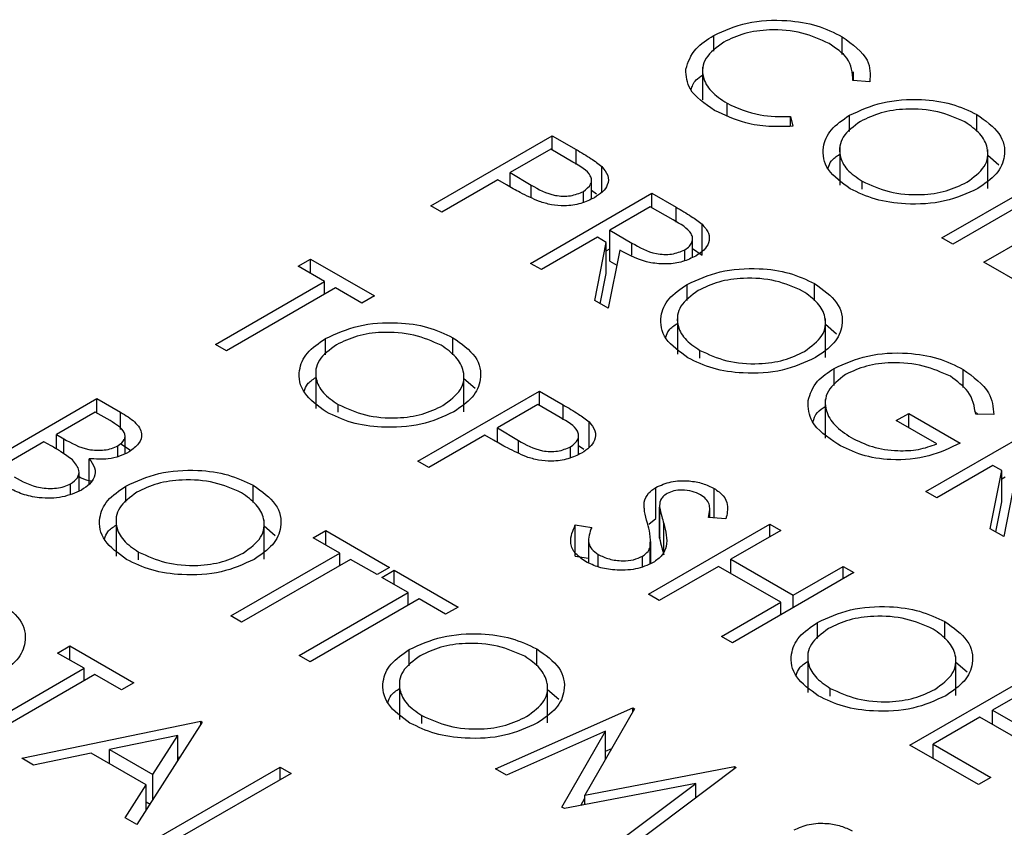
# Model space of a CAD drawing. Header units: inches. Extents: x 1880 to 2363, y -453 to -54.
# Tile 381 of 656: x 2068.505 to 2069.021, y -270.164 to -269.741. Entities that reach past the tile are written whole.
import ezdxf

# ---------------------------------------------------------------- set-up
doc = ezdxf.new("R2010")
doc.units = ezdxf.units.IN
doc.header["$LTSCALE"] = 0.5
doc.header["$MEASUREMENT"] = 0
doc.layers.add('DSS-M-S', color=53, linetype='Continuous')

msp = doc.modelspace()

# ---------------------------------------------------------------- linework, layer by layer
at = {"layer": 'DSS-M-S', "linetype": 'Continuous', "lineweight": 25}
for p, q in [((2068.86896, -269.75755), (2068.86896, -269.74922)), ((2068.93628, -269.75913), (2068.93628, -269.74989)), ((2068.86315, -269.76579), (2068.86315, -269.78303)), ((2068.94215, -269.77294), (2068.94215, -269.76836)), ((2068.95074, -269.7736), (2068.94192, -269.77292)), ((2068.87594, -269.79113), (2068.87594, -269.78476)), ((2069.00688, -269.79962), (2069.00688, -269.79064)), ((2068.90928, -269.79176), (2068.91049, -269.79683)), ((2068.90928, -269.79684), (2068.90928, -269.79176)), ((2068.94011, -269.79955), (2068.94011, -269.79104)), ((2068.72071, -269.83857), (2068.78435, -269.80183)), ((2068.78435, -269.80183), (2068.79683, -269.80903)), ((2068.78435, -269.80936), (2068.78435, -269.80183)), ((2068.78353, -269.80889), (2068.76232, -269.82114)), ((2068.79517, -269.81561), (2068.78353, -269.80889)), ((2068.79683, -269.81691), (2068.79683, -269.80903)), ((2068.93498, -269.80732), (2068.93498, -269.82773)), ((2069.01263, -269.82943), (2069.01263, -269.80902)), ((2069.01263, -269.81197), (2069.01842, -269.81702)), ((2068.76232, -269.82114), (2068.77332, -269.82765)), ((2068.76232, -269.82864), (2068.76232, -269.82114)), ((2068.81037, -269.83143), (2068.81037, -269.81795)), ((2068.98852, -269.85541), (2069.05216, -269.81867)), ((2068.75579, -269.82491), (2068.72642, -269.84186)), ((2068.76034, -269.82754), (2068.75579, -269.82491)), ((2068.80491, -269.83494), (2068.80491, -269.82507)), ((2068.94679, -269.82976), (2068.94679, -269.82566)), ((2069.05788, -269.82196), (2068.99424, -269.8587)), ((2068.77292, -269.86871), (2068.83656, -269.83197)), ((2068.77332, -269.83428), (2068.77332, -269.82765)), ((2068.8007, -269.83672), (2068.8007, -269.83101)), ((2068.80491, -269.83027), (2068.80762, -269.83226)), ((2068.83656, -269.83197), (2068.8493, -269.83933)), ((2068.83656, -269.83951), (2068.83656, -269.83197)), ((2069.01055, -269.86812), (2069.07419, -269.83138)), ((2068.72642, -269.84186), (2068.72071, -269.83857)), ((2068.83575, -269.83904), (2068.81454, -269.85128)), ((2068.84768, -269.84593), (2068.83575, -269.83904)), ((2068.8493, -269.84717), (2068.8493, -269.83933)), ((2068.81454, -269.85128), (2068.8261, -269.85806)), ((2068.81454, -269.86762), (2068.81454, -269.85128)), ((2068.86285, -269.86448), (2068.86285, -269.84815)), ((2068.80801, -269.85505), (2068.77864, -269.87201)), ((2068.80666, -269.88818), (2068.81265, -269.85773)), ((2068.81265, -269.85773), (2068.80801, -269.85505)), ((2068.81265, -269.87406), (2068.81265, -269.85773)), ((2068.8261, -269.86436), (2068.8261, -269.85806)), ((2068.85788, -269.86557), (2068.85788, -269.85582)), ((2068.99424, -269.8587), (2068.98852, -269.85541)), ((2068.81265, -269.86211), (2068.81454, -269.86102)), ((2068.81971, -269.86181), (2068.81372, -269.89226)), ((2068.85383, -269.86726), (2068.85383, -269.86157)), ((2068.85788, -269.8609), (2068.86285, -269.86448)), ((2068.65115, -269.87024), (2068.65768, -269.86647)), ((2068.65768, -269.86647), (2068.69113, -269.88579)), ((2068.65768, -269.87401), (2068.65768, -269.86647)), ((2068.81454, -269.86762), (2068.81815, -269.86973)), ((2069.04074, -269.88555), (2069.01055, -269.86812)), ((2068.66502, -269.87825), (2068.65115, -269.87024)), ((2068.77864, -269.87201), (2068.77292, -269.86871)), ((2068.60791, -269.91122), (2068.66502, -269.87825)), ((2068.66502, -269.88484), (2068.66502, -269.87825)), ((2068.80954, -269.88985), (2068.81265, -269.87406)), ((2068.67073, -269.88155), (2068.61362, -269.91452)), ((2068.6846, -269.88955), (2068.67073, -269.88155)), ((2068.85505, -269.88821), (2068.85505, -269.87971)), ((2068.92183, -269.88829), (2068.92183, -269.87931)), ((2068.69113, -269.88579), (2068.6846, -269.88955)), ((2068.81372, -269.89226), (2068.80666, -269.88818)), ((2068.84993, -269.89599), (2068.84993, -269.9164)), ((2068.92757, -269.9181), (2068.92757, -269.89768)), ((2068.92757, -269.90064), (2068.93336, -269.90568)), ((2068.66556, -269.91659), (2068.66556, -269.90808)), ((2068.73233, -269.91667), (2068.73233, -269.90769)), ((2068.61362, -269.91452), (2068.60791, -269.91122)), ((2068.86173, -269.91843), (2068.86173, -269.91433)), ((2068.66043, -269.92436), (2068.66043, -269.94478)), ((2068.93205, -269.93281), (2068.93205, -269.9238)), ((2068.9997, -269.93382), (2068.9997, -269.92427)), ((2068.73808, -269.94648), (2068.73808, -269.92606)), ((2068.73808, -269.92902), (2068.74387, -269.93406)), ((2068.48206, -269.97634), (2068.5457, -269.9396)), ((2068.5457, -269.9396), (2068.55812, -269.94677)), ((2068.5457, -269.94713), (2068.5457, -269.9396)), ((2068.71398, -269.97245), (2068.77762, -269.93571)), ((2068.77762, -269.93571), (2068.7901, -269.94292)), ((2068.77762, -269.94325), (2068.77762, -269.93571)), ((2068.92744, -269.94001), (2068.92744, -269.96042)), ((2068.67224, -269.94681), (2068.67224, -269.9427)), ((2068.7768, -269.94278), (2068.75559, -269.95502)), ((2068.78844, -269.9495), (2068.7768, -269.94278)), ((2068.7901, -269.95079), (2068.7901, -269.94292)), ((2068.54488, -269.94666), (2068.52449, -269.95844)), ((2068.55263, -269.95114), (2068.54488, -269.94666)), ((2068.55812, -269.95579), (2068.55812, -269.94677)), ((2068.96466, -269.95114), (2068.97119, -269.94737)), ((2068.97119, -269.94737), (2068.99811, -269.96291)), ((2068.97119, -269.95491), (2068.97119, -269.94737)), ((2069.00569, -269.94619), (2069.00748, -269.94786)), ((2069.01581, -269.94799), (2069.00627, -269.94784)), ((2068.75559, -269.95502), (2068.76659, -269.96154)), ((2068.75559, -269.96252), (2068.75559, -269.95502)), ((2068.80364, -269.96531), (2068.80364, -269.95184)), ((2068.98587, -269.96338), (2068.96466, -269.95114)), ((2068.98016, -269.98835), (2069.0438, -269.95161)), ((2068.52449, -269.95844), (2068.52832, -269.96065)), ((2068.52449, -269.96603), (2068.52449, -269.95844)), ((2068.52832, -269.96847), (2068.52832, -269.96065)), ((2068.56048, -269.96848), (2068.56048, -269.95945)), ((2068.74906, -269.95879), (2068.71969, -269.97575)), ((2068.75361, -269.96142), (2068.74906, -269.95879)), ((2068.79818, -269.96882), (2068.79818, -269.95895)), ((2068.51796, -269.96221), (2068.4943, -269.97586)), ((2068.52174, -269.96439), (2068.51796, -269.96221)), ((2068.55674, -269.96998), (2068.55674, -269.96431)), ((2068.55812, -269.9631), (2068.56344, -269.96678)), ((2068.76659, -269.96816), (2068.76659, -269.96154)), ((2068.79397, -269.9706), (2068.79397, -269.96489)), ((2068.79818, -269.96415), (2068.80089, -269.96615)), ((2068.54167, -269.98455), (2068.54167, -269.97111)), ((2068.71969, -269.97575), (2068.71398, -269.97245)), ((2069.01524, -269.97469), (2068.98587, -269.99164)), ((2069.01989, -269.97737), (2069.01524, -269.97469)), ((2068.53635, -269.98804), (2068.53635, -269.97804)), ((2069.01389, -270.00782), (2069.01989, -269.97737)), ((2069.01989, -269.9937), (2069.01989, -269.97737)), ((2069.01989, -269.98175), (2069.02177, -269.98066)), ((2069.02695, -269.98144), (2069.02096, -270.0119)), ((2068.53194, -269.9896), (2068.53194, -269.98428)), ((2068.56092, -269.99395), (2068.56092, -269.98545)), ((2068.6277, -269.99403), (2068.6277, -269.98505)), ((2068.83864, -270.00254), (2068.83864, -269.9862)), ((2068.86917, -270.0022), (2068.86917, -269.98668)), ((2068.98587, -269.99164), (2068.98016, -269.98835)), ((2068.83251, -269.99701), (2068.83251, -269.99385)), ((2068.84059, -269.99594), (2068.84059, -270.01227)), ((2068.84059, -270.01285), (2068.84059, -269.99652)), ((2069.01678, -270.00949), (2069.01989, -269.9937)), ((2068.5558, -270.00173), (2068.5558, -270.02214)), ((2068.83505, -270.0054), (2068.83864, -270.00254)), ((2068.87536, -270.00269), (2068.86628, -270.00197)), ((2068.86685, -270.00201), (2068.86685, -269.99756)), ((2068.63344, -270.02384), (2068.63344, -270.00342)), ((2068.63344, -270.00638), (2068.63923, -270.01142)), ((2068.79642, -270.00587), (2068.80503, -270.00711)), ((2068.79642, -270.0222), (2068.79642, -270.00587)), ((2068.83473, -270.04216), (2068.89837, -270.00542)), ((2068.84281, -270.02144), (2068.84281, -270.00511)), ((2068.89837, -270.00542), (2068.90408, -270.00872)), ((2068.89837, -270.01201), (2068.89837, -270.00542)), ((2068.65911, -270.0126), (2068.66563, -270.00884)), ((2068.67298, -270.02061), (2068.65911, -270.0126)), ((2068.66563, -270.00884), (2068.69909, -270.02815)), ((2068.66563, -270.01637), (2068.66563, -270.00884)), ((2068.84067, -270.01227), (2068.84059, -270.01285)), ((2068.90408, -270.00872), (2068.87797, -270.02379)), ((2069.02096, -270.0119), (2069.01389, -270.00782)), ((2068.80335, -270.01345), (2068.80335, -270.0257)), ((2068.83561, -270.02621), (2068.83561, -270.01735)), ((2068.83595, -270.02609), (2068.83595, -270.01451)), ((2068.5676, -270.02417), (2068.5676, -270.02007)), ((2068.61587, -270.05358), (2068.67298, -270.02061)), ((2068.67298, -270.0272), (2068.67298, -270.02061)), ((2068.79642, -270.0222), (2068.80335, -270.0232)), ((2068.80839, -270.02783), (2068.80839, -270.0213)), ((2068.83164, -270.02761), (2068.83164, -270.02227)), ((2068.67869, -270.02391), (2068.62158, -270.05688)), ((2068.69256, -270.03191), (2068.67869, -270.02391)), ((2068.69909, -270.02815), (2068.69256, -270.03191)), ((2068.87144, -270.02756), (2068.84044, -270.04546)), ((2068.90408, -270.0464), (2068.87144, -270.02756)), ((2068.87797, -270.02379), (2068.91061, -270.04263)), ((2068.87797, -270.03133), (2068.87797, -270.02379)), ((2068.91061, -270.04263), (2068.93672, -270.02756)), ((2068.93672, -270.02756), (2068.94243, -270.03085)), ((2068.93672, -270.03415), (2068.93672, -270.02756)), ((2068.69501, -270.03333), (2068.70153, -270.02956)), ((2068.70888, -270.04133), (2068.69501, -270.03333)), ((2068.70153, -270.02956), (2068.73499, -270.04887)), ((2068.70153, -270.0371), (2068.70153, -270.02956)), ((2068.94243, -270.03085), (2068.87879, -270.06759)), ((2068.65176, -270.0743), (2068.70888, -270.04133)), ((2068.70888, -270.04793), (2068.70888, -270.04133)), ((2068.84044, -270.04546), (2068.83473, -270.04216)), ((2068.91061, -270.04922), (2068.91061, -270.04263)), ((2068.71459, -270.04463), (2068.65748, -270.0776)), ((2068.72846, -270.05264), (2068.71459, -270.04463)), ((2068.73499, -270.04887), (2068.72846, -270.05264)), ((2068.87308, -270.0643), (2068.90408, -270.0464)), ((2068.90408, -270.05299), (2068.90408, -270.0464)), ((2068.62158, -270.05688), (2068.61587, -270.05358)), ((2068.92338, -270.06543), (2068.92338, -270.05692)), ((2068.99016, -270.06551), (2068.99016, -270.05652)), ((2068.87879, -270.06759), (2068.87308, -270.0643)), ((2068.5251, -270.07301), (2068.53162, -270.06924)), ((2068.53162, -270.06924), (2068.56508, -270.08855)), ((2068.53162, -270.07678), (2068.53162, -270.06924)), ((2068.53897, -270.08102), (2068.5251, -270.07301)), ((2068.65748, -270.0776), (2068.65176, -270.0743)), ((2068.70941, -270.07968), (2068.70941, -270.07117)), ((2068.77619, -270.07975), (2068.77619, -270.07077)), ((2068.91826, -270.0732), (2068.91826, -270.09361)), ((2068.9959, -270.09531), (2068.9959, -270.0749)), ((2068.9959, -270.07786), (2069.0017, -270.0829)), ((2068.48186, -270.11399), (2068.53897, -270.08102)), ((2068.54468, -270.08431), (2068.48757, -270.11728)), ((2068.53897, -270.08761), (2068.53897, -270.08102)), ((2068.55855, -270.09232), (2068.54468, -270.08431)), ((2068.9718, -270.12129), (2069.03544, -270.08455)), ((2068.56508, -270.08855), (2068.55855, -270.09232)), ((2068.70429, -270.08745), (2068.70429, -270.10786)), ((2068.78193, -270.10956), (2068.78193, -270.08915)), ((2068.78193, -270.0921), (2068.78773, -270.09715)), ((2068.93006, -270.09565), (2068.93006, -270.09154)), ((2069.03462, -270.09161), (2069.01504, -270.10292)), ((2068.75457, -270.13365), (2068.82661, -270.10176)), ((2068.82742, -270.10223), (2068.80148, -270.14755)), ((2068.82661, -270.10176), (2068.82742, -270.10223)), ((2068.82661, -270.10366), (2068.82661, -270.10176)), ((2069.01504, -270.10292), (2069.04523, -270.12035)), ((2069.01504, -270.11045), (2069.01504, -270.10292)), ((2068.50633, -270.12812), (2068.60016, -270.10881)), ((2068.60098, -270.10928), (2068.56671, -270.16297)), ((2068.60016, -270.10881), (2068.60098, -270.10928)), ((2068.60016, -270.11056), (2068.60016, -270.10881)), ((2068.71609, -270.10989), (2068.71609, -270.10579)), ((2069.00851, -270.10669), (2068.98404, -270.12082)), ((2069.0387, -270.12411), (2069.00851, -270.10669)), ((2068.81229, -270.11399), (2068.76032, -270.13697)), ((2068.78946, -270.15379), (2068.81229, -270.11399)), ((2068.81229, -270.12866), (2068.81229, -270.11399)), ((2068.5881, -270.11617), (2068.55226, -270.12355)), ((2068.57501, -270.13668), (2068.5881, -270.11617)), ((2068.5881, -270.12945), (2068.5881, -270.11617)), ((2068.98404, -270.12082), (2069.01423, -270.13824)), ((2068.98404, -270.12835), (2068.98404, -270.12082)), ((2068.54264, -270.12553), (2068.51257, -270.13172)), ((2068.57149, -270.14218), (2068.54264, -270.12553)), ((2068.55226, -270.12355), (2068.57501, -270.13668)), ((2068.55226, -270.13108), (2068.55226, -270.12355)), ((2068.81229, -270.12443), (2068.81554, -270.12299)), ((2069.0077, -270.14201), (2068.9718, -270.12129)), ((2068.51257, -270.13172), (2068.50633, -270.12812)), ((2068.5881, -270.12762), (2068.58945, -270.12734)), ((2068.57501, -270.14997), (2068.57501, -270.13668)), ((2068.57813, -270.16957), (2068.64177, -270.13283)), ((2068.64748, -270.13612), (2068.59037, -270.16909)), ((2068.64177, -270.13283), (2068.64748, -270.13612)), ((2068.64177, -270.13942), (2068.64177, -270.13283)), ((2068.76032, -270.13697), (2068.75457, -270.13365)), ((2068.80148, -270.14755), (2068.87991, -270.13253)), ((2068.88074, -270.13301), (2068.82555, -270.17463)), ((2068.87991, -270.13253), (2068.88074, -270.13301)), ((2068.87991, -270.13364), (2068.87991, -270.13253)), ((2068.85951, -270.14136), (2068.79075, -270.15454)), ((2068.81981, -270.17132), (2068.85951, -270.14136)), ((2068.85951, -270.14902), (2068.85951, -270.14136)), ((2069.01423, -270.13824), (2069.0077, -270.14201)), ((2068.5605, -270.15939), (2068.57149, -270.14218)), ((2068.57149, -270.15548), (2068.57149, -270.14218)), ((2068.57149, -270.15098), (2068.57359, -270.15219)), ((2068.79934, -270.15289), (2068.80148, -270.14917)), ((2068.80148, -270.15248), (2068.80148, -270.14755)), ((2068.79075, -270.15454), (2068.78946, -270.15379)), ((2068.56671, -270.16297), (2068.5605, -270.15939))]:
    msp.add_line(p, q, dxfattribs=at)
for points, knots in [([(2068.86896, -269.74922), (2068.87453, -269.74667), (2068.88567, -269.74158), (2068.90601, -269.74071), (2068.92366, -269.7436), (2068.93207, -269.74779), (2068.93628, -269.74989)], [0, 0, 0, 0, 0.279512, 0.55908, 0.779374, 1, 1, 1, 1]), ([(2068.85434, -269.76697), (2068.85556, -269.76323), (2068.85774, -269.75653), (2068.86553, -269.75145), (2068.86896, -269.74922)], [0, 0, 0, 0, 0.559029, 1, 1, 1, 1]), ([(2068.9294, -269.75345), (2068.92487, -269.75137), (2068.91581, -269.74722), (2068.89943, -269.74573), (2068.88471, -269.74772), (2068.87773, -269.75108), (2068.87424, -269.75276)], [0, 0, 0, 0, 0.2798558, 0.5595188, 0.7796855, 1, 1, 1, 1]), ([(2068.87424, -269.75276), (2068.8706, -269.75542), (2068.86334, -269.76073), (2068.86244, -269.77046), (2068.86694, -269.77878), (2068.87294, -269.78277), (2068.87594, -269.78476)], [0, 0, 0, 0, 0.2794342, 0.5589213, 0.7792831, 1, 1, 1, 1]), ([(2068.94192, -269.77292), (2068.94166, -269.76881), (2068.9412, -269.76146), (2068.93301, -269.7559), (2068.9294, -269.75345)], [0, 0, 0, 0, 0.5584265, 1, 1, 1, 1]), ([(2068.93628, -269.74989), (2068.94172, -269.7538), (2068.95143, -269.76081), (2068.95095, -269.76969), (2068.95074, -269.7736)], [0, 0, 0, 0, 0.559517, 1, 1, 1, 1]), ([(2068.86946, -269.78855), (2068.8643, -269.78503), (2068.8551, -269.77873), (2068.85457, -269.77057), (2068.85434, -269.76697)], [0, 0, 0, 0, 0.559804, 1, 1, 1, 1]), ([(2068.85713, -269.77776), (2068.85769, -269.77594), (2068.85859, -269.77303), (2068.8619, -269.77081), (2068.86315, -269.76998)], [0, 0, 0, 0, 0.623619, 1, 1, 1, 1]), ([(2068.87594, -269.78476), (2068.88147, -269.78726), (2068.89135, -269.79172), (2068.90379, -269.79175), (2068.90928, -269.79176)], [0, 0, 0, 0, 0.5587722, 1, 1, 1, 1]), ([(2068.94011, -269.79104), (2068.9456, -269.78854), (2068.9566, -269.78355), (2068.97649, -269.78213), (2068.99415, -269.78463), (2069.00264, -269.78864), (2069.00688, -269.79064)], [0, 0, 0, 0, 0.279731, 0.559327, 0.77968, 1, 1, 1, 1]), ([(2068.91049, -269.79683), (2068.90628, -269.797), (2068.89786, -269.79733), (2068.88302, -269.795), (2068.8746, -269.791), (2068.86946, -269.78855)], [0, 0, 0, 0, 0.28041, 0.560795, 1, 1, 1, 1]), ([(2069.00064, -269.79457), (2068.9961, -269.79255), (2068.98702, -269.78852), (2068.97074, -269.7873), (2068.95622, -269.78933), (2068.9493, -269.79266), (2068.94584, -269.79432)], [0, 0, 0, 0, 0.279627, 0.55935, 0.77963, 1, 1, 1, 1]), ([(2069.00688, -269.79064), (2069.01135, -269.79382), (2069.02027, -269.80018), (2069.02239, -269.81183), (2069.01807, -269.82214), (2069.0109, -269.82704), (2069.00732, -269.82949)], [0, 0, 0, 0, 0.279767, 0.559358, 0.779571, 1, 1, 1, 1]), ([(2068.94049, -269.82956), (2068.9361, -269.8264), (2068.92733, -269.82007), (2068.92536, -269.80855), (2068.92952, -269.79834), (2068.93658, -269.79347), (2068.94011, -269.79104)], [0, 0, 0, 0, 0.279663, 0.559354, 0.779636, 1, 1, 1, 1]), ([(2068.94584, -269.79432), (2068.94232, -269.79692), (2068.93527, -269.80211), (2068.93431, -269.81155), (2068.93812, -269.81976), (2068.9439, -269.82369), (2068.94679, -269.82566)], [0, 0, 0, 0, 0.279416, 0.5590765, 0.779478, 1, 1, 1, 1]), ([(2069.00162, -269.82618), (2069.00517, -269.82357), (2069.01227, -269.81834), (2069.01329, -269.80881), (2069.00919, -269.80059), (2069.00349, -269.79658), (2069.00064, -269.79457)], [0, 0, 0, 0, 0.279468, 0.5588703, 0.7795158, 1, 1, 1, 1]), ([(2068.79683, -269.80903), (2068.79956, -269.8106), (2068.80443, -269.81339), (2068.80855, -269.81656), (2068.81037, -269.81795)], [0, 0, 0, 0, 0.5603137, 1, 1, 1, 1]), ([(2068.92897, -269.81869), (2068.92936, -269.81742), (2068.93019, -269.81471), (2068.93332, -269.81262), (2068.93498, -269.81151)], [0, 0, 0, 0, 0.469148, 1, 1, 1, 1]), ([(2068.8007, -269.83101), (2068.80224, -269.82979), (2068.80456, -269.82795), (2068.80508, -269.82494), (2068.80381, -269.82049), (2068.79901, -269.81778), (2068.79517, -269.81561)], [0, 0, 0, 0, 0.2489693, 0.3747291, 0.500383, 1, 1, 1, 1]), ([(2068.81037, -269.81795), (2068.8116, -269.81947), (2068.81407, -269.82251), (2068.81377, -269.8273), (2068.81098, -269.83134), (2068.80796, -269.83331), (2068.80644, -269.83429)], [0, 0, 0, 0, 0.279705, 0.559381, 0.779509, 1, 1, 1, 1]), ([(2068.94679, -269.82566), (2068.95129, -269.82773), (2068.96029, -269.83186), (2068.97662, -269.83324), (2068.9912, -269.83118), (2068.99814, -269.82785), (2069.00162, -269.82618)], [0, 0, 0, 0, 0.27983, 0.559389, 0.779654, 1, 1, 1, 1]), ([(2068.77759, -269.83629), (2068.7742, -269.83477), (2068.76814, -269.83205), (2068.76273, -269.82892), (2068.76034, -269.82754)], [0, 0, 0, 0, 0.5596942, 1, 1, 1, 1]), ([(2068.77332, -269.82765), (2068.77718, -269.8299), (2068.78202, -269.83271), (2068.7899, -269.83358), (2068.79527, -269.83331), (2068.79854, -269.83193), (2068.8007, -269.83101)], [0, 0, 0, 0, 0.499721, 0.62535, 0.751083, 1, 1, 1, 1]), ([(2069.00732, -269.82949), (2069.00182, -269.83201), (2068.99082, -269.83707), (2068.97081, -269.83816), (2068.95312, -269.8357), (2068.9447, -269.83161), (2068.94049, -269.82956)], [0, 0, 0, 0, 0.2796304, 0.5593429, 0.7795972, 1, 1, 1, 1]), ([(2068.80644, -269.83429), (2068.80419, -269.83542), (2068.7997, -269.83766), (2068.7914, -269.83877), (2068.78377, -269.83817), (2068.77965, -269.83691), (2068.77759, -269.83629)], [0, 0, 0, 0, 0.280099, 0.559324, 0.779458, 1, 1, 1, 1]), ([(2068.8493, -269.83933), (2068.85201, -269.84088), (2068.85685, -269.84366), (2068.86102, -269.84678), (2068.86285, -269.84815)], [0, 0, 0, 0, 0.56024, 1, 1, 1, 1]), ([(2068.85383, -269.86157), (2068.85469, -269.86099), (2068.85642, -269.85984), (2068.85769, -269.85764), (2068.85805, -269.85536), (2068.85645, -269.85084), (2068.85157, -269.84811), (2068.84768, -269.84593)], [0, 0, 0, 0, 0.1253074, 0.250617, 0.3759543, 0.5012806, 1, 1, 1, 1]), ([(2068.86285, -269.84815), (2068.86419, -269.84968), (2068.86685, -269.85275), (2068.86677, -269.85765), (2068.86415, -269.86184), (2068.86107, -269.86387), (2068.85952, -269.86488)], [0, 0, 0, 0, 0.279797, 0.5595, 0.779626, 1, 1, 1, 1]), ([(2068.8261, -269.85806), (2068.83002, -269.86031), (2068.83493, -269.86313), (2068.84286, -269.86412), (2068.84831, -269.86389), (2068.85162, -269.8625), (2068.85383, -269.86157)], [0, 0, 0, 0, 0.499827, 0.625498, 0.751208, 1, 1, 1, 1]), ([(2068.85952, -269.86488), (2068.85734, -269.86594), (2068.85299, -269.86807), (2068.8445, -269.86934), (2068.83198, -269.86829), (2068.82477, -269.86448), (2068.81971, -269.86181)], [0, 0, 0, 0, 0.18712, 0.373979, 0.560911, 1, 1, 1, 1]), ([(2068.85505, -269.87971), (2068.86055, -269.87721), (2068.87154, -269.87222), (2068.89144, -269.87079), (2068.9091, -269.87329), (2068.91758, -269.8773), (2068.92183, -269.87931)], [0, 0, 0, 0, 0.279731, 0.559327, 0.77968, 1, 1, 1, 1]), ([(2068.91558, -269.88324), (2068.91104, -269.88122), (2068.90196, -269.87718), (2068.88568, -269.87597), (2068.87116, -269.878), (2068.86425, -269.88133), (2068.86079, -269.88299)], [0, 0, 0, 0, 0.279627, 0.55935, 0.77963, 1, 1, 1, 1]), ([(2068.85543, -269.91823), (2068.85105, -269.91506), (2068.84228, -269.90874), (2068.8403, -269.89721), (2068.84446, -269.887), (2068.85152, -269.88214), (2068.85505, -269.87971)], [0, 0, 0, 0, 0.279663, 0.559354, 0.779636, 1, 1, 1, 1]), ([(2068.86079, -269.88299), (2068.85726, -269.88558), (2068.85021, -269.89078), (2068.84926, -269.90021), (2068.85306, -269.90843), (2068.85884, -269.91236), (2068.86173, -269.91433)], [0, 0, 0, 0, 0.279416, 0.559077, 0.779478, 1, 1, 1, 1]), ([(2068.91656, -269.91485), (2068.92011, -269.91223), (2068.92721, -269.907), (2068.92823, -269.89748), (2068.92413, -269.88926), (2068.91843, -269.88524), (2068.91558, -269.88324)], [0, 0, 0, 0, 0.279468, 0.55887, 0.779516, 1, 1, 1, 1]), ([(2068.92183, -269.87931), (2068.92629, -269.88249), (2068.93521, -269.88885), (2068.93733, -269.9005), (2068.93302, -269.91081), (2068.92585, -269.9157), (2068.92226, -269.91815)], [0, 0, 0, 0, 0.279767, 0.559358, 0.779571, 1, 1, 1, 1]), ([(2068.66556, -269.90808), (2068.67106, -269.90559), (2068.68205, -269.9006), (2068.70195, -269.89917), (2068.7196, -269.90167), (2068.72809, -269.90568), (2068.73233, -269.90769)], [0, 0, 0, 0, 0.279731, 0.5593268, 0.7796805, 1, 1, 1, 1]), ([(2068.84391, -269.90736), (2068.8443, -269.90609), (2068.84514, -269.90338), (2068.84827, -269.90129), (2068.84993, -269.90018)], [0, 0, 0, 0, 0.469148, 1, 1, 1, 1]), ([(2068.66594, -269.9466), (2068.66156, -269.94344), (2068.65278, -269.93712), (2068.65081, -269.92559), (2068.65497, -269.91538), (2068.66203, -269.91052), (2068.66556, -269.90808)], [0, 0, 0, 0, 0.279663, 0.559354, 0.779636, 1, 1, 1, 1]), ([(2068.72609, -269.91162), (2068.72155, -269.9096), (2068.71247, -269.90556), (2068.69619, -269.90435), (2068.68167, -269.90638), (2068.67475, -269.9097), (2068.6713, -269.91137)], [0, 0, 0, 0, 0.279627, 0.55935, 0.77963, 1, 1, 1, 1]), ([(2068.73233, -269.90769), (2068.7368, -269.91087), (2068.74572, -269.91723), (2068.74784, -269.92888), (2068.74352, -269.93919), (2068.73635, -269.94408), (2068.73277, -269.94653)], [0, 0, 0, 0, 0.279767, 0.559358, 0.779571, 1, 1, 1, 1]), ([(2068.6713, -269.91137), (2068.66777, -269.91396), (2068.66072, -269.91916), (2068.65976, -269.92859), (2068.66357, -269.9368), (2068.66935, -269.94074), (2068.67224, -269.9427)], [0, 0, 0, 0, 0.279416, 0.559077, 0.779478, 1, 1, 1, 1]), ([(2068.72707, -269.94323), (2068.73062, -269.94061), (2068.73772, -269.93538), (2068.73874, -269.92585), (2068.73464, -269.91763), (2068.72894, -269.91362), (2068.72609, -269.91162)], [0, 0, 0, 0, 0.279468, 0.55887, 0.779516, 1, 1, 1, 1]), ([(2068.86173, -269.91433), (2068.86623, -269.91639), (2068.87523, -269.92053), (2068.89156, -269.92191), (2068.90614, -269.91985), (2068.91309, -269.91651), (2068.91656, -269.91485)], [0, 0, 0, 0, 0.27983, 0.559389, 0.779654, 1, 1, 1, 1]), ([(2068.92226, -269.91815), (2068.91676, -269.92068), (2068.90576, -269.92574), (2068.88575, -269.92682), (2068.86806, -269.92437), (2068.85964, -269.92027), (2068.85543, -269.91823)], [0, 0, 0, 0, 0.2796304, 0.5593429, 0.7795972, 1, 1, 1, 1]), ([(2068.93205, -269.9238), (2068.93766, -269.92129), (2068.94889, -269.91625), (2068.96924, -269.91508), (2068.98698, -269.91802), (2068.99546, -269.92218), (2068.9997, -269.92427)], [0, 0, 0, 0, 0.27959, 0.559072, 0.779411, 1, 1, 1, 1]), ([(2068.91841, -269.94069), (2068.91954, -269.93714), (2068.92155, -269.93079), (2068.92884, -269.92594), (2068.93205, -269.9238)], [0, 0, 0, 0, 0.559317, 1, 1, 1, 1]), ([(2068.99299, -269.92793), (2068.98847, -269.92588), (2068.97944, -269.9218), (2068.96325, -269.9203), (2068.94859, -269.92209), (2068.94154, -269.92533), (2068.93802, -269.92695)], [0, 0, 0, 0, 0.279847, 0.559555, 0.779847, 1, 1, 1, 1]), ([(2068.9997, -269.92427), (2069.00501, -269.9282), (2069.0145, -269.93524), (2069.01541, -269.94408), (2069.01581, -269.94799)], [0, 0, 0, 0, 0.558579, 1, 1, 1, 1]), ([(2068.65442, -269.93574), (2068.65481, -269.93447), (2068.65565, -269.93175), (2068.65877, -269.92966), (2068.66043, -269.92856)], [0, 0, 0, 0, 0.469148, 1, 1, 1, 1]), ([(2068.93802, -269.92695), (2068.93446, -269.92976), (2068.92734, -269.93537), (2068.92689, -269.94538), (2068.93181, -269.95387), (2068.93792, -269.958), (2068.94097, -269.96007)], [0, 0, 0, 0, 0.2790614, 0.5585842, 0.7792365, 1, 1, 1, 1]), ([(2069.00627, -269.94784), (2069.00557, -269.9437), (2069.00432, -269.93631), (2068.99645, -269.93049), (2068.99299, -269.92793)], [0, 0, 0, 0, 0.55984, 1, 1, 1, 1]), ([(2068.67224, -269.9427), (2068.67674, -269.94477), (2068.68574, -269.9489), (2068.70207, -269.95029), (2068.71665, -269.94823), (2068.7236, -269.94489), (2068.72707, -269.94323)], [0, 0, 0, 0, 0.27983, 0.559389, 0.779654, 1, 1, 1, 1]), ([(2068.7901, -269.94292), (2068.79283, -269.94448), (2068.7977, -269.94728), (2068.80182, -269.95044), (2068.80364, -269.95184)], [0, 0, 0, 0, 0.560314, 1, 1, 1, 1]), ([(2068.93395, -269.96355), (2068.92855, -269.95981), (2068.91889, -269.95312), (2068.91856, -269.94449), (2068.91841, -269.94069)], [0, 0, 0, 0, 0.559617, 1, 1, 1, 1]), ([(2068.92092, -269.95194), (2068.92147, -269.95016), (2068.92243, -269.94707), (2068.92595, -269.94472), (2068.92744, -269.94372)], [0, 0, 0, 0, 0.5782397, 1, 1, 1, 1]), ([(2068.55812, -269.94677), (2068.56078, -269.94837), (2068.56609, -269.95157), (2068.57002, -269.95759), (2068.56825, -269.96343), (2068.56446, -269.96617), (2068.56256, -269.96754)], [0, 0, 0, 0, 0.281317, 0.559922, 0.779935, 1, 1, 1, 1]), ([(2068.73277, -269.94653), (2068.72727, -269.94906), (2068.71627, -269.95411), (2068.69626, -269.9552), (2068.67857, -269.95275), (2068.67015, -269.94865), (2068.66594, -269.9466)], [0, 0, 0, 0, 0.27963, 0.559343, 0.779597, 1, 1, 1, 1]), ([(2068.79397, -269.96489), (2068.79551, -269.96367), (2068.79782, -269.96183), (2068.79835, -269.95882), (2068.79708, -269.95437), (2068.79228, -269.95166), (2068.78844, -269.9495)], [0, 0, 0, 0, 0.248969, 0.374729, 0.500383, 1, 1, 1, 1]), ([(2068.55674, -269.96431), (2068.55812, -269.9633), (2068.5602, -269.96178), (2068.56061, -269.95921), (2068.55953, -269.95545), (2068.5557, -269.95305), (2068.55263, -269.95114)], [0, 0, 0, 0, 0.249284, 0.374925, 0.500645, 1, 1, 1, 1]), ([(2068.80364, -269.95184), (2068.80487, -269.95336), (2068.80734, -269.95639), (2068.80704, -269.96119), (2068.80425, -269.96523), (2068.80122, -269.96719), (2068.79971, -269.96817)], [0, 0, 0, 0, 0.2797054, 0.5593809, 0.7795086, 1, 1, 1, 1]), ([(2068.52832, -269.96065), (2068.53233, -269.96295), (2068.53734, -269.96583), (2068.5455, -269.96682), (2068.54962, -269.96664), (2068.55359, -269.96586), (2068.55569, -269.96483), (2068.55674, -269.96431)], [0, 0, 0, 0, 0.498607, 0.624009, 0.749401, 0.874736, 1, 1, 1, 1]), ([(2068.94097, -269.96007), (2068.94451, -269.96182), (2068.95157, -269.96532), (2068.96437, -269.96724), (2068.97649, -269.96669), (2068.98275, -269.96449), (2068.98587, -269.96338)], [0, 0, 0, 0, 0.280254, 0.559912, 0.779941, 1, 1, 1, 1]), ([(2068.5329, -269.9717), (2068.53096, -269.97026), (2068.52749, -269.9677), (2068.5235, -269.9654), (2068.52174, -269.96439)], [0, 0, 0, 0, 0.559734, 1, 1, 1, 1]), ([(2068.77086, -269.97017), (2068.76747, -269.96865), (2068.76141, -269.96593), (2068.756, -269.9628), (2068.75361, -269.96142)], [0, 0, 0, 0, 0.559694, 1, 1, 1, 1]), ([(2068.76659, -269.96154), (2068.77045, -269.96378), (2068.77529, -269.96659), (2068.78317, -269.96747), (2068.78854, -269.96719), (2068.7918, -269.96581), (2068.79397, -269.96489)], [0, 0, 0, 0, 0.499721, 0.62535, 0.751083, 1, 1, 1, 1]), ([(2068.99811, -269.96291), (2068.99291, -269.96546), (2068.98254, -269.97054), (2068.96314, -269.97245), (2068.94602, -269.96963), (2068.93798, -269.96558), (2068.93395, -269.96355)], [0, 0, 0, 0, 0.280351, 0.559367, 0.779371, 1, 1, 1, 1]), ([(2068.54167, -269.97111), (2068.5428, -269.97266), (2068.54507, -269.97575), (2068.54481, -269.98052), (2068.54213, -269.98459), (2068.53915, -269.98658), (2068.53765, -269.98757)], [0, 0, 0, 0, 0.2803823, 0.5596055, 0.7797648, 1, 1, 1, 1]), ([(2068.56256, -269.96754), (2068.56095, -269.96835), (2068.55774, -269.96995), (2068.55053, -269.97169), (2068.54503, -269.97133), (2068.54167, -269.97111)], [0, 0, 0, 0, 0.280867, 0.561527, 1, 1, 1, 1]), ([(2068.79971, -269.96817), (2068.79746, -269.9693), (2068.79297, -269.97154), (2068.78467, -269.97265), (2068.77704, -269.97205), (2068.77292, -269.9708), (2068.77086, -269.97017)], [0, 0, 0, 0, 0.280099, 0.559324, 0.779458, 1, 1, 1, 1]), ([(2068.53194, -269.98428), (2068.53331, -269.98327), (2068.53605, -269.98124), (2068.53691, -269.9765), (2068.53442, -269.97352), (2068.5329, -269.9717)], [0, 0, 0, 0, 0.2799437, 0.5604286, 1, 1, 1, 1]), ([(2068.50243, -269.98056), (2068.50659, -269.98296), (2068.51284, -269.98655), (2068.52321, -269.9869), (2068.52866, -269.98587), (2068.53085, -269.98481), (2068.53194, -269.98428)], [0, 0, 0, 0, 0.49936, 0.748736, 0.874399, 1, 1, 1, 1]), ([(2068.53635, -269.98039), (2068.53791, -269.98132), (2068.53984, -269.98246), (2068.54245, -269.9827), (2068.54296, -269.98274)], [0, 0, 0, 0, 0.80818, 1, 1, 1, 1]), ([(2068.56092, -269.98545), (2068.56642, -269.98295), (2068.57741, -269.97796), (2068.59731, -269.97653), (2068.61497, -269.97903), (2068.62345, -269.98304), (2068.6277, -269.98505)], [0, 0, 0, 0, 0.279731, 0.559327, 0.77968, 1, 1, 1, 1]), ([(2068.53765, -269.98757), (2068.53442, -269.989), (2068.52796, -269.99186), (2068.51618, -269.99205), (2068.50637, -269.98993), (2068.50164, -269.98749), (2068.49927, -269.98627)], [0, 0, 0, 0, 0.279141, 0.558654, 0.779059, 1, 1, 1, 1]), ([(2068.5613, -270.02397), (2068.55692, -270.0208), (2068.54815, -270.01448), (2068.54617, -270.00295), (2068.55033, -269.99274), (2068.55739, -269.98788), (2068.56092, -269.98545)], [0, 0, 0, 0, 0.279663, 0.559354, 0.779636, 1, 1, 1, 1]), ([(2068.62145, -269.98898), (2068.61691, -269.98696), (2068.60783, -269.98292), (2068.59155, -269.98171), (2068.57703, -269.98374), (2068.57012, -269.98707), (2068.56666, -269.98873)], [0, 0, 0, 0, 0.279627, 0.55935, 0.77963, 1, 1, 1, 1]), ([(2068.6277, -269.98505), (2068.63216, -269.98823), (2068.64108, -269.99459), (2068.6432, -270.00624), (2068.63889, -270.01655), (2068.63172, -270.02144), (2068.62813, -270.02389)], [0, 0, 0, 0, 0.279767, 0.559358, 0.779571, 1, 1, 1, 1]), ([(2068.83251, -269.99385), (2068.83304, -269.99225), (2068.83399, -269.98939), (2068.83722, -269.98718), (2068.83864, -269.9862)], [0, 0, 0, 0, 0.55984, 1, 1, 1, 1]), ([(2068.83864, -269.9862), (2068.84118, -269.98506), (2068.84625, -269.98277), (2068.8555, -269.98245), (2068.86341, -269.98388), (2068.86725, -269.98575), (2068.86917, -269.98668)], [0, 0, 0, 0, 0.2795526, 0.5587984, 0.7793777, 1, 1, 1, 1]), ([(2068.86917, -269.98668), (2068.87094, -269.98792), (2068.87448, -269.99041), (2068.87687, -269.99611), (2068.87593, -270.00019), (2068.87536, -270.00269)], [0, 0, 0, 0, 0.27975, 0.559501, 1, 1, 1, 1]), ([(2068.56666, -269.98873), (2068.56313, -269.99133), (2068.55608, -269.99652), (2068.55513, -270.00595), (2068.55893, -270.01417), (2068.56471, -270.0181), (2068.5676, -270.02007)], [0, 0, 0, 0, 0.279416, 0.559077, 0.779478, 1, 1, 1, 1]), ([(2068.62243, -270.02059), (2068.62598, -270.01797), (2068.63308, -270.01274), (2068.6341, -270.00322), (2068.63, -269.995), (2068.6243, -269.99098), (2068.62145, -269.98898)], [0, 0, 0, 0, 0.279468, 0.55887, 0.779516, 1, 1, 1, 1]), ([(2068.84462, -269.98935), (2068.84381, -269.9899), (2068.84218, -269.99101), (2068.84063, -269.9935), (2068.84061, -269.99537), (2068.84059, -269.99652)], [0, 0, 0, 0, 0.279946, 0.559774, 1, 1, 1, 1]), ([(2068.86201, -269.99008), (2068.86062, -269.98939), (2068.85784, -269.98802), (2068.85275, -269.98737), (2068.84798, -269.98777), (2068.84574, -269.98882), (2068.84462, -269.98935)], [0, 0, 0, 0, 0.280274, 0.559931, 0.77992, 1, 1, 1, 1]), ([(2068.86628, -270.00197), (2068.86655, -270.00054), (2068.86699, -269.9982), (2068.86673, -269.9949), (2068.86516, -269.99221), (2068.86306, -269.99079), (2068.86201, -269.99008)], [0, 0, 0, 0, 0.340409, 0.560482, 0.78018, 1, 1, 1, 1]), ([(2068.83428, -270.00487), (2068.83367, -270.00282), (2068.83259, -269.99918), (2068.83253, -269.99548), (2068.83251, -269.99385)], [0, 0, 0, 0, 0.560413, 1, 1, 1, 1]), ([(2068.84059, -269.99652), (2068.84094, -269.99813), (2068.84157, -270.001), (2068.84243, -270.00386), (2068.84281, -270.00511)], [0, 0, 0, 0, 0.559906, 1, 1, 1, 1]), ([(2068.54978, -270.0131), (2068.55017, -270.01183), (2068.55101, -270.00912), (2068.55414, -270.00703), (2068.5558, -270.00592)], [0, 0, 0, 0, 0.469148, 1, 1, 1, 1]), ([(2068.80186, -270.02507), (2068.79974, -270.02357), (2068.79551, -270.02058), (2068.79305, -270.01363), (2068.79514, -270.00881), (2068.79642, -270.00587)], [0, 0, 0, 0, 0.27988, 0.559666, 1, 1, 1, 1]), ([(2068.80503, -270.00711), (2068.80401, -270.00988), (2068.80259, -270.01374), (2068.80476, -270.01872), (2068.80718, -270.02044), (2068.80839, -270.0213)], [0, 0, 0, 0, 0.5593206, 0.7797817, 1, 1, 1, 1]), ([(2068.83561, -270.01735), (2068.83575, -270.01501), (2068.83599, -270.01082), (2068.8348, -270.00669), (2068.83428, -270.00487)], [0, 0, 0, 0, 0.559496, 1, 1, 1, 1]), ([(2068.84281, -270.00511), (2068.84385, -270.00912), (2068.84529, -270.0147), (2068.84236, -270.02186), (2068.83896, -270.02437), (2068.83727, -270.02562)], [0, 0, 0, 0, 0.560115, 0.780284, 1, 1, 1, 1]), ([(2068.84059, -270.01285), (2068.84094, -270.01446), (2068.84157, -270.01733), (2068.84243, -270.02019), (2068.84281, -270.02144)], [0, 0, 0, 0, 0.559906, 1, 1, 1, 1]), ([(2068.83164, -270.02227), (2068.83275, -270.02145), (2068.83474, -270.01998), (2068.83534, -270.01816), (2068.83561, -270.01735)], [0, 0, 0, 0, 0.55899, 1, 1, 1, 1]), ([(2068.5676, -270.02007), (2068.5721, -270.02213), (2068.5811, -270.02627), (2068.59744, -270.02765), (2068.61201, -270.02559), (2068.61896, -270.02226), (2068.62243, -270.02059)], [0, 0, 0, 0, 0.27983, 0.559389, 0.779654, 1, 1, 1, 1]), ([(2068.80839, -270.0213), (2068.81027, -270.02219), (2068.81403, -270.02397), (2068.82079, -270.02489), (2068.82711, -270.02431), (2068.83013, -270.02295), (2068.83164, -270.02227)], [0, 0, 0, 0, 0.280276, 0.560148, 0.780153, 1, 1, 1, 1]), ([(2068.62813, -270.02389), (2068.62263, -270.02642), (2068.61164, -270.03148), (2068.59162, -270.03256), (2068.57393, -270.03011), (2068.56551, -270.02601), (2068.5613, -270.02397)], [0, 0, 0, 0, 0.2796304, 0.5593429, 0.7795972, 1, 1, 1, 1]), ([(2068.83727, -270.02562), (2068.83431, -270.02692), (2068.82838, -270.02952), (2068.81775, -270.02978), (2068.80851, -270.02833), (2068.80408, -270.02616), (2068.80186, -270.02507)], [0, 0, 0, 0, 0.279183, 0.559085, 0.779446, 1, 1, 1, 1]), ([(2068.49369, -270.04546), (2068.49815, -270.04864), (2068.50707, -270.055), (2068.50919, -270.06665), (2068.50488, -270.07696), (2068.49771, -270.08185), (2068.49412, -270.0843)], [0, 0, 0, 0, 0.279767, 0.559358, 0.779571, 1, 1, 1, 1]), ([(2068.92338, -270.05692), (2068.92888, -270.05443), (2068.93987, -270.04944), (2068.95977, -270.04801), (2068.97743, -270.05051), (2068.98591, -270.05452), (2068.99016, -270.05652)], [0, 0, 0, 0, 0.279731, 0.559327, 0.77968, 1, 1, 1, 1]), ([(2068.98391, -270.06045), (2068.97937, -270.05844), (2068.97029, -270.0544), (2068.95401, -270.05318), (2068.93949, -270.05521), (2068.93258, -270.05854), (2068.92912, -270.0602)], [0, 0, 0, 0, 0.2796271, 0.5593495, 0.7796302, 1, 1, 1, 1]), ([(2068.92376, -270.09544), (2068.91938, -270.09228), (2068.91061, -270.08596), (2068.90863, -270.07443), (2068.91279, -270.06422), (2068.91985, -270.05935), (2068.92338, -270.05692)], [0, 0, 0, 0, 0.279663, 0.559354, 0.779636, 1, 1, 1, 1]), ([(2068.99016, -270.05652), (2068.99462, -270.05971), (2069.00354, -270.06607), (2069.00566, -270.07772), (2069.00135, -270.08802), (2068.99418, -270.09292), (2068.99059, -270.09537)], [0, 0, 0, 0, 0.279767, 0.559358, 0.779571, 1, 1, 1, 1]), ([(2068.70941, -270.07117), (2068.71491, -270.06867), (2068.7259, -270.06368), (2068.7458, -270.06226), (2068.76346, -270.06476), (2068.77195, -270.06877), (2068.77619, -270.07077)], [0, 0, 0, 0, 0.279731, 0.559327, 0.77968, 1, 1, 1, 1]), ([(2068.92912, -270.0602), (2068.92559, -270.0628), (2068.91854, -270.068), (2068.91759, -270.07743), (2068.92139, -270.08564), (2068.92717, -270.08957), (2068.93006, -270.09154)], [0, 0, 0, 0, 0.279416, 0.559077, 0.779478, 1, 1, 1, 1]), ([(2068.98489, -270.09206), (2068.98844, -270.08945), (2068.99555, -270.08422), (2068.99656, -270.07469), (2068.99246, -270.06647), (2068.98676, -270.06246), (2068.98391, -270.06045)], [0, 0, 0, 0, 0.279468, 0.55887, 0.779516, 1, 1, 1, 1]), ([(2068.76994, -270.0747), (2068.7654, -270.07268), (2068.75632, -270.06865), (2068.74004, -270.06743), (2068.72552, -270.06946), (2068.71861, -270.07279), (2068.71515, -270.07445)], [0, 0, 0, 0, 0.279627, 0.55935, 0.77963, 1, 1, 1, 1]), ([(2068.7098, -270.10969), (2068.70541, -270.10653), (2068.69664, -270.1002), (2068.69466, -270.08868), (2068.69883, -270.07847), (2068.70588, -270.0736), (2068.70941, -270.07117)], [0, 0, 0, 0, 0.2796633, 0.5593539, 0.7796364, 1, 1, 1, 1]), ([(2068.71515, -270.07445), (2068.71163, -270.07705), (2068.70458, -270.08224), (2068.70362, -270.09168), (2068.70742, -270.09989), (2068.7132, -270.10382), (2068.71609, -270.10579)], [0, 0, 0, 0, 0.279416, 0.5590765, 0.779478, 1, 1, 1, 1]), ([(2068.77092, -270.10631), (2068.77447, -270.1037), (2068.78158, -270.09847), (2068.7826, -270.08894), (2068.77849, -270.08072), (2068.77279, -270.07671), (2068.76994, -270.0747)], [0, 0, 0, 0, 0.279468, 0.55887, 0.779516, 1, 1, 1, 1]), ([(2068.77619, -270.07077), (2068.78065, -270.07395), (2068.78958, -270.08031), (2068.7917, -270.09196), (2068.78738, -270.10227), (2068.78021, -270.10717), (2068.77662, -270.10962)], [0, 0, 0, 0, 0.279767, 0.559358, 0.779571, 1, 1, 1, 1]), ([(2068.91224, -270.08458), (2068.91263, -270.0833), (2068.91347, -270.08059), (2068.9166, -270.0785), (2068.91826, -270.07739)], [0, 0, 0, 0, 0.469148, 1, 1, 1, 1]), ([(2068.69828, -270.09882), (2068.69867, -270.09755), (2068.6995, -270.09484), (2068.70263, -270.09275), (2068.70429, -270.09164)], [0, 0, 0, 0, 0.4691483, 1, 1, 1, 1]), ([(2068.99059, -270.09537), (2068.98509, -270.0979), (2068.9741, -270.10295), (2068.95408, -270.10404), (2068.93639, -270.10159), (2068.92797, -270.09749), (2068.92376, -270.09544)], [0, 0, 0, 0, 0.2796304, 0.5593429, 0.7795972, 1, 1, 1, 1]), ([(2068.93006, -270.09154), (2068.93456, -270.09361), (2068.94356, -270.09774), (2068.9599, -270.09912), (2068.97447, -270.09706), (2068.98142, -270.09373), (2068.98489, -270.09206)], [0, 0, 0, 0, 0.27983, 0.559389, 0.779654, 1, 1, 1, 1]), ([(2068.77662, -270.10962), (2068.77112, -270.11214), (2068.76013, -270.1172), (2068.74012, -270.11829), (2068.72242, -270.11583), (2068.71401, -270.11174), (2068.7098, -270.10969)], [0, 0, 0, 0, 0.27963, 0.559343, 0.779597, 1, 1, 1, 1]), ([(2068.71609, -270.10579), (2068.7206, -270.10786), (2068.7296, -270.11199), (2068.74593, -270.11337), (2068.76051, -270.11131), (2068.76745, -270.10798), (2068.77092, -270.10631)], [0, 0, 0, 0, 0.27983, 0.559389, 0.779654, 1, 1, 1, 1]), ([(2068.91105, -270.16578), (2068.91359, -270.16463), (2068.91866, -270.16234), (2068.92791, -270.16202), (2068.93582, -270.16345), (2068.93966, -270.16532), (2068.94159, -270.16625)], [0, 0, 0, 0, 0.279553, 0.558798, 0.779378, 1, 1, 1, 1])]:
    msp.add_open_spline(points, degree=3, knots=knots, dxfattribs=at)

doc.saveas('drawing.dxf')
